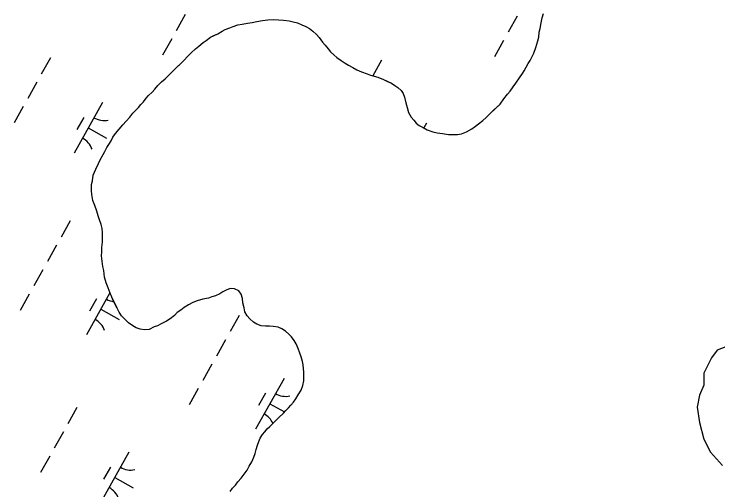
# Model space of a CAD drawing. Extents: x 3923531 to 3943530, y 207391 to 229799.
# Drawn here: x 3934408 to 3935013, y 214286 to 214695 of the extents above; entities that cross this region are included whole.
import ezdxf

# ---------------------------------------------------------------- set-up
doc = ezdxf.new("R2010")
doc.units = 0
doc.layers.add('V-TOPO-SHOR', color=7, linetype='Continuous')
doc.layers.add('V-WETL-SWMP', color=7, linetype='Continuous')

msp = doc.modelspace()

# ---------------------------------------------------------------- linework, layer by layer
at = {"layer": 'V-TOPO-SHOR'}
for points in [[(3934735.31, 214633.76), (3934737.86, 214631.95), (3934740.8, 214629.35), (3934742.55, 214626.76), (3934743.7, 214623.59), (3934744.83, 214618.83), (3934745.97, 214614.87), (3934747.11, 214610.51), (3934749.44, 214606.33), (3934751.58, 214603.74), (3934753.73, 214601.35), (3934756.28, 214599.34), (3934759.62, 214597.53), (3934763.15, 214595.51), (3934767.88, 214593.88), (3934771.62, 214593.05), (3934776.36, 214592.4), (3934781.49, 214591.55), (3934785.83, 214591.51), (3934789, 214591.47), (3934792.56, 214592.02), (3934796.73, 214593.76), (3934801.5, 214596.47), (3934804.69, 214598.81), (3934807.28, 214600.76), (3934810.87, 214603.48), (3934813.66, 214606.22), (3934817.26, 214609.54), (3934819.85, 214612.08), (3934823.25, 214615.4), (3934825.65, 214617.75), (3934829.06, 214622.26), (3934832.06, 214626.17), (3934834.27, 214628.72), (3934837.08, 214632.64), (3934839.28, 214635.78), (3934842.3, 214640.09), (3934844.91, 214643.82), (3934846.52, 214646.37), (3934849.94, 214652.66), (3934851.55, 214655.21), (3934854.59, 214661.5), (3934856.42, 214666.22), (3934857.24, 214669.18), (3934858.26, 214672.13), (3934858.89, 214675.09), (3934859.33, 214679.43), (3934860.15, 214682.58), (3934861, 214687.51), (3934861.84, 214691.65), (3934863.06, 214695.4)], [(3934483.31, 214487.33), (3934483.55, 214490.89), (3934483.59, 214494.44), (3934484.04, 214499.18), (3934484.09, 214503.92), (3934484.12, 214507.28), (3934483.77, 214510.84), (3934483.02, 214514.41), (3934481.68, 214518.37), (3934480.53, 214521.75), (3934479.19, 214525.71), (3934477.46, 214530.48), (3934475.93, 214534.84), (3934475, 214539.99), (3934474.64, 214543.55), (3934474.7, 214548.49), (3934475.53, 214551.84), (3934476.17, 214556.77), (3934478.4, 214561.89), (3934480.83, 214566.6), (3934482.25, 214569.95), (3934484.67, 214574.27), (3934486.28, 214577.02), (3934487.9, 214580.36), (3934489.5, 214582.91), (3934491.52, 214586.25), (3934493.13, 214589.2), (3934495.34, 214592.53), (3934498.35, 214596.25), (3934501.55, 214599.97), (3934504.35, 214603.1), (3934507.55, 214606.43), (3934510.15, 214609.76), (3934512.55, 214612.1), (3934514.95, 214614.65), (3934517.15, 214617.19), (3934519.35, 214619.54), (3934521.76, 214622.67), (3934523.76, 214625.02), (3934526.76, 214627.95), (3934529.16, 214630.5), (3934531.76, 214633.63), (3934534.96, 214636.76), (3934537.95, 214639.49), (3934540.75, 214642.23), (3934544.35, 214645.74), (3934548.14, 214649.46), (3934551.34, 214652.58), (3934553.93, 214655.12), (3934557.53, 214658.84), (3934560.33, 214661.58), (3934564.12, 214665.09), (3934566.91, 214667.43), (3934570.51, 214670.55), (3934573.1, 214672.3), (3934576.88, 214675.03), (3934580.46, 214676.77), (3934583.24, 214678.12), (3934587.02, 214680.25), (3934589.6, 214681.81), (3934593.57, 214683.14), (3934596.54, 214684.3), (3934600.31, 214685.64), (3934604.27, 214686.39), (3934608.63, 214687.13), (3934612.79, 214687.87), (3934616.75, 214688.62), (3934621.5, 214689.36), (3934626.25, 214689.9), (3934631, 214690.24), (3934635.34, 214690), (3934639.69, 214689.75), (3934644.62, 214689.3), (3934647.97, 214688.28), (3934651.71, 214687.45), (3934655.45, 214685.82), (3934658.79, 214684.21), (3934661.94, 214682.59), (3934664.88, 214680.38), (3934668.01, 214677.39), (3934670.15, 214674.79), (3934673.27, 214671), (3934675.42, 214668.41), (3934677.95, 214665.22), (3934680.1, 214662.43), (3934682.84, 214660.03), (3934685.38, 214657.83), (3934689.11, 214655.02), (3934692.64, 214652.81), (3934695.58, 214650.99), (3934699.31, 214648.98), (3934702.66, 214647.16), (3934706.79, 214645.34), (3934711.51, 214643.71), (3934714.46, 214642.49), (3934717.42, 214641.66), (3934720.57, 214640.84), (3934725.69, 214638.81), (3934729.02, 214637.19), (3934732.37, 214635.57), (3934735.31, 214633.76)], [(3934598.34, 214290.42), (3934600.54, 214293.16), (3934603.34, 214296.49), (3934605.75, 214299.82), (3934608.56, 214303.35), (3934610.18, 214306.69), (3934612.39, 214310.42), (3934614.02, 214314.36), (3934615.23, 214317.5), (3934616.26, 214321.05), (3934617.29, 214324.79), (3934618.31, 214327.94), (3934619.73, 214330.89), (3934621.54, 214333.84), (3934623.54, 214336.18), (3934625.75, 214338.73), (3934627.94, 214340.88), (3934630.74, 214343.81), (3934633.34, 214346.35), (3934635.54, 214348.5), (3934639.53, 214352.21), (3934641.73, 214354.56), (3934643.93, 214356.71), (3934645.93, 214359.06), (3934648.33, 214361.61), (3934650.34, 214364.55), (3934652.35, 214367.88), (3934654.77, 214372.01), (3934656.19, 214375.95), (3934657.03, 214380.09), (3934657.07, 214383.84), (3934657.11, 214387.4), (3934656.95, 214390.56), (3934656.58, 214393.73), (3934655.83, 214396.7), (3934654.69, 214400.66), (3934653.73, 214403.84), (3934652.2, 214407.81), (3934650.46, 214411.78), (3934648.71, 214414.76), (3934646.58, 214417.75), (3934644.23, 214420.14), (3934641.29, 214422.75), (3934638.35, 214424.56), (3934635.01, 214425.98), (3934630.86, 214426.62), (3934627.51, 214427.05), (3934624.15, 214426.89), (3934620.4, 214427.32), (3934616.66, 214428.75), (3934613.91, 214430.36), (3934610.78, 214433.16), (3934608.44, 214435.95), (3934606.5, 214439.33), (3934605.74, 214442.7), (3934604.8, 214447.06), (3934604.45, 214450.82), (3934603.31, 214454.59), (3934601.16, 214457.18), (3934597.43, 214459), (3934593.87, 214459.43), (3934590.3, 214457.89), (3934587.51, 214456.34), (3934584.93, 214454.79), (3934581.35, 214453.05), (3934578.18, 214452.1), (3934575.21, 214451.14), (3934570.45, 214450.2), (3934565.49, 214448.68), (3934561.72, 214447.34), (3934557.95, 214445.2), (3934554.17, 214442.88), (3934551.38, 214440.73), (3934548.39, 214438.59), (3934545.99, 214436.25), (3934542.21, 214433.32), (3934539.02, 214431.18), (3934534.65, 214429.06), (3934531.47, 214427.31), (3934528.49, 214426.36), (3934524.12, 214424.24), (3934520.36, 214423.68), (3934516.61, 214424.32), (3934513.07, 214425.54), (3934510.12, 214427.15), (3934506.6, 214429.96), (3934502.88, 214433.56), (3934500.53, 214435.76), (3934498.59, 214438.94), (3934496.65, 214442.32), (3934495.3, 214445.1), (3934493.37, 214449.08), (3934492.01, 214451.86), (3934490.67, 214455.23), (3934488.94, 214459.8), (3934487.41, 214464.16), (3934485.88, 214469.12), (3934485.15, 214474.86), (3934484.4, 214478.23), (3934483.85, 214482.78), (3934483.31, 214487.33)], [(3935019.68, 214409.24), (3935012.14, 214406.41), (3935007.42, 214399.81), (3935000.83, 214386.62), (3935000.83, 214376.25), (3934997.06, 214367.77), (3934995.17, 214357.4), (3934997.06, 214344.2), (3935000.83, 214330.07), (3935006.48, 214318.76), (3935016.85, 214307.45)], [(3934593.93, 214284.93), (3934595.94, 214287.87), (3934598.34, 214290.42)]]:
    msp.add_lwpolyline(points, dxfattribs=at)
at = {"layer": 'V-WETL-SWMP'}
for p, q in [((3934555.3, 214694.55), (3934547.49, 214680.59)), ((3934840.49, 214693.3), (3934832.69, 214679.33)), ((3934861.83, 214691.65), (3934863.06, 214695.4)), ((3934600.31, 214685.64), (3934604.27, 214686.39)), ((3934604.27, 214686.39), (3934608.63, 214687.13)), ((3934608.63, 214687.13), (3934612.79, 214687.87)), ((3934612.79, 214687.87), (3934616.75, 214688.62)), ((3934616.75, 214688.62), (3934621.5, 214689.36)), ((3934621.5, 214689.36), (3934626.25, 214689.9)), ((3934626.25, 214689.9), (3934631, 214690.24)), ((3934631, 214690.24), (3934639.69, 214689.75)), ((3934639.69, 214689.75), (3934644.62, 214689.3)), ((3934644.62, 214689.3), (3934647.97, 214688.28)), ((3934647.97, 214688.28), (3934651.72, 214687.45)), ((3934651.72, 214687.45), (3934655.45, 214685.82)), ((3934860.15, 214682.58), (3934861, 214687.51)), ((3934861, 214687.51), (3934861.83, 214691.65)), ((3934583.24, 214678.12), (3934587.02, 214680.25)), ((3934587.02, 214680.25), (3934589.6, 214681.8)), ((3934589.6, 214681.8), (3934593.57, 214683.14)), ((3934593.57, 214683.14), (3934596.54, 214684.3)), ((3934596.54, 214684.3), (3934600.31, 214685.64)), ((3934655.45, 214685.82), (3934658.79, 214684.21)), ((3934658.79, 214684.21), (3934661.94, 214682.59)), ((3934661.94, 214682.59), (3934664.88, 214680.38)), ((3934664.88, 214680.38), (3934668.01, 214677.39)), ((3934859.33, 214679.43), (3934860.15, 214682.58)), ((3934573.09, 214672.3), (3934576.88, 214675.03)), ((3934576.88, 214675.03), (3934583.24, 214678.12)), ((3934668.01, 214677.39), (3934670.15, 214674.79)), ((3934670.15, 214674.79), (3934673.27, 214671)), ((3934858.26, 214672.13), (3934858.89, 214675.09)), ((3934858.89, 214675.09), (3934859.33, 214679.43)), ((3934543.59, 214673.6), (3934535.79, 214659.63)), ((3934566.91, 214667.43), (3934570.5, 214670.55)), ((3934570.5, 214670.55), (3934573.09, 214672.3)), ((3934673.27, 214671), (3934675.42, 214668.41)), ((3934675.42, 214668.41), (3934677.95, 214665.22)), ((3934828.79, 214672.35), (3934820.98, 214658.38)), ((3934856.42, 214666.22), (3934857.24, 214669.18)), ((3934857.24, 214669.18), (3934858.26, 214672.13)), ((3934560.33, 214661.58), (3934564.12, 214665.09)), ((3934564.12, 214665.09), (3934566.91, 214667.43)), ((3934677.95, 214665.22), (3934680.1, 214662.43)), ((3934680.1, 214662.43), (3934682.84, 214660.03)), ((3934854.59, 214661.5), (3934856.42, 214666.22)), ((3934439.38, 214657.42), (3934431.57, 214643.45)), ((3934553.93, 214655.12), (3934557.53, 214658.84)), ((3934557.53, 214658.84), (3934560.33, 214661.58)), ((3934682.84, 214660.03), (3934685.38, 214657.83)), ((3934685.38, 214657.83), (3934689.1, 214655.02)), ((3934851.55, 214655.21), (3934854.59, 214661.5)), ((3934544.34, 214645.74), (3934553.93, 214655.12)), ((3934689.1, 214655.02), (3934692.64, 214652.81)), ((3934692.64, 214652.81), (3934695.58, 214651)), ((3934695.58, 214651), (3934699.31, 214648.98)), ((3934723.92, 214655.33), (3934716.44, 214641.94)), ((3934846.52, 214646.37), (3934849.94, 214652.66)), ((3934849.94, 214652.66), (3934851.55, 214655.21)), ((3934537.95, 214639.49), (3934544.34, 214645.74)), ((3934699.31, 214648.98), (3934702.66, 214647.16)), ((3934702.66, 214647.16), (3934706.79, 214645.34)), ((3934706.79, 214645.34), (3934711.51, 214643.71)), ((3934711.51, 214643.71), (3934714.46, 214642.49)), ((3934842.3, 214640.09), (3934844.91, 214643.82)), ((3934844.91, 214643.82), (3934846.52, 214646.37)), ((3934534.96, 214636.76), (3934537.95, 214639.49)), ((3934714.46, 214642.49), (3934717.42, 214641.66)), ((3934717.42, 214641.66), (3934720.57, 214640.84)), ((3934720.57, 214640.84), (3934725.69, 214638.81)), ((3934725.69, 214638.81), (3934732.37, 214635.57)), ((3934839.28, 214635.78), (3934842.3, 214640.09)), ((3934427.67, 214636.47), (3934419.87, 214622.5)), ((3934529.16, 214630.5), (3934531.76, 214633.63)), ((3934531.76, 214633.63), (3934534.96, 214636.76)), ((3934732.37, 214635.57), (3934735.31, 214633.76)), ((3934735.31, 214633.76), (3934737.86, 214631.95)), ((3934737.86, 214631.95), (3934740.8, 214629.35)), ((3934834.27, 214628.72), (3934837.08, 214632.64)), ((3934837.08, 214632.64), (3934839.28, 214635.78)), ((3934523.76, 214625.02), (3934526.76, 214627.95)), ((3934526.76, 214627.95), (3934529.16, 214630.5)), ((3934740.8, 214629.35), (3934742.55, 214626.76)), ((3934742.55, 214626.76), (3934743.7, 214623.59)), ((3934829.06, 214622.25), (3934832.06, 214626.17)), ((3934832.06, 214626.17), (3934834.27, 214628.72)), ((3934517.15, 214617.19), (3934519.35, 214619.54)), ((3934519.35, 214619.54), (3934521.76, 214622.67)), ((3934521.76, 214622.67), (3934523.76, 214625.02)), ((3934743.7, 214623.59), (3934744.83, 214618.83)), ((3934825.65, 214617.75), (3934829.06, 214622.25)), ((3934415.97, 214615.51), (3934408.16, 214601.55)), ((3934484.06, 214619.05), (3934459.67, 214575.4)), ((3934512.55, 214612.1), (3934514.95, 214614.65)), ((3934514.95, 214614.65), (3934517.15, 214617.19)), ((3934744.83, 214618.83), (3934745.97, 214614.87)), ((3934745.97, 214614.87), (3934747.11, 214610.51)), ((3934817.26, 214609.54), (3934825.65, 214617.75)), ((3934507.55, 214606.43), (3934510.15, 214609.76)), ((3934510.15, 214609.76), (3934512.55, 214612.1)), ((3934747.11, 214610.51), (3934749.44, 214606.33)), ((3934813.66, 214606.22), (3934817.26, 214609.54)), ((3934468.05, 214606.23), (3934462.2, 214595.75)), ((3934501.55, 214599.97), (3934504.35, 214603.1)), ((3934504.35, 214603.1), (3934507.55, 214606.43)), ((3934749.44, 214606.33), (3934751.58, 214603.74)), ((3934751.58, 214603.74), (3934753.73, 214601.34)), ((3934753.73, 214601.34), (3934756.28, 214599.34)), ((3934807.28, 214600.76), (3934810.87, 214603.48)), ((3934810.87, 214603.48), (3934813.66, 214606.22)), ((3934471.86, 214597.23), (3934487.58, 214588.45)), ((3934495.34, 214592.53), (3934498.35, 214596.25)), ((3934498.35, 214596.25), (3934501.55, 214599.97)), ((3934756.28, 214599.34), (3934759.62, 214597.53)), ((3934759.62, 214597.53), (3934763.15, 214595.51)), ((3934762.47, 214601.24), (3934760.21, 214597.19)), ((3934763.15, 214595.51), (3934767.88, 214593.88)), ((3934796.73, 214593.76), (3934801.5, 214596.47)), ((3934801.5, 214596.47), (3934804.69, 214598.81)), ((3934804.69, 214598.81), (3934807.28, 214600.76)), ((3934491.52, 214586.25), (3934493.13, 214589.19)), ((3934493.13, 214589.19), (3934495.34, 214592.53)), ((3934767.88, 214593.88), (3934771.62, 214593.05)), ((3934771.62, 214593.05), (3934776.36, 214592.4)), ((3934776.36, 214592.4), (3934781.49, 214591.55)), ((3934781.49, 214591.55), (3934789, 214591.47)), ((3934789, 214591.47), (3934792.56, 214592.02)), ((3934792.56, 214592.02), (3934796.73, 214593.76)), ((3934489.5, 214582.91), (3934491.52, 214586.25)), ((3934486.28, 214577.02), (3934487.9, 214580.36)), ((3934487.9, 214580.36), (3934489.5, 214582.91)), ((3934482.25, 214569.95), (3934484.67, 214574.27)), ((3934484.67, 214574.27), (3934486.28, 214577.02)), ((3934478.4, 214561.89), (3934480.83, 214566.6)), ((3934480.83, 214566.6), (3934482.25, 214569.95)), ((3934476.17, 214556.77), (3934478.4, 214561.89)), ((3934475.53, 214551.84), (3934476.17, 214556.77)), ((3934474.64, 214543.55), (3934474.7, 214548.49)), ((3934474.7, 214548.49), (3934475.53, 214551.84)), ((3934475, 214539.99), (3934474.64, 214543.55)), ((3934475.93, 214534.84), (3934475, 214539.99)), ((3934477.46, 214530.48), (3934475.93, 214534.84)), ((3934479.19, 214525.71), (3934477.46, 214530.48)), ((3934480.53, 214521.75), (3934479.19, 214525.71)), ((3934456.31, 214517.37), (3934448.51, 214503.41)), ((3934481.68, 214518.37), (3934480.53, 214521.75)), ((3934483.02, 214514.41), (3934481.68, 214518.37)), ((3934483.77, 214510.84), (3934483.02, 214514.41)), ((3934484.13, 214507.28), (3934483.77, 214510.84)), ((3934484.04, 214499.18), (3934484.13, 214507.28)), ((3934483.59, 214494.44), (3934484.04, 214499.18)), ((3934444.61, 214496.42), (3934436.81, 214482.45)), ((3934483.55, 214490.88), (3934483.59, 214494.44)), ((3934483.31, 214487.33), (3934483.55, 214490.88)), ((3934484.4, 214478.23), (3934483.31, 214487.33)), ((3934432.9, 214475.47), (3934425.1, 214461.5)), ((3934485.15, 214474.86), (3934484.4, 214478.23)), ((3934485.88, 214469.12), (3934485.15, 214474.86)), ((3934487.41, 214464.16), (3934485.88, 214469.12)), ((3934488.94, 214459.8), (3934487.41, 214464.16)), ((3934490.67, 214455.23), (3934488.94, 214459.8)), ((3934587.52, 214456.34), (3934584.93, 214454.79)), ((3934590.3, 214457.89), (3934587.52, 214456.34)), ((3934593.87, 214459.43), (3934590.3, 214457.89)), ((3934597.43, 214459), (3934593.87, 214459.43)), ((3934601.16, 214457.18), (3934597.43, 214459)), ((3934603.31, 214454.59), (3934601.16, 214457.18)), ((3934421.2, 214454.52), (3934413.4, 214440.55)), ((3934490.55, 214455.55), (3934470.48, 214419.63)), ((3934478.86, 214450.46), (3934473.01, 214439.98)), ((3934492.01, 214451.86), (3934490.67, 214455.23)), ((3934496.65, 214442.32), (3934492.01, 214451.86)), ((3934570.45, 214450.2), (3934565.49, 214448.68)), ((3934575.21, 214451.14), (3934570.45, 214450.2)), ((3934578.18, 214452.1), (3934575.21, 214451.14)), ((3934581.35, 214453.05), (3934578.18, 214452.1)), ((3934584.93, 214454.79), (3934581.35, 214453.05)), ((3934604.45, 214450.82), (3934603.31, 214454.59)), ((3934604.8, 214447.06), (3934604.45, 214450.82)), ((3934557.95, 214445.2), (3934554.17, 214442.87)), ((3934561.73, 214447.34), (3934557.95, 214445.2)), ((3934565.49, 214448.68), (3934561.73, 214447.34)), ((3934605.74, 214442.7), (3934604.8, 214447.06)), ((3934482.67, 214441.46), (3934498.39, 214432.68)), ((3934498.59, 214438.94), (3934496.65, 214442.32)), ((3934500.53, 214435.76), (3934498.59, 214438.94)), ((3934548.39, 214438.59), (3934545.99, 214436.25)), ((3934551.38, 214440.73), (3934548.39, 214438.59)), ((3934554.17, 214442.87), (3934551.38, 214440.73)), ((3934606.5, 214439.33), (3934605.74, 214442.7)), ((3934608.44, 214435.95), (3934606.5, 214439.33)), ((3934502.88, 214433.56), (3934500.53, 214435.76)), ((3934506.6, 214429.96), (3934502.88, 214433.56)), ((3934542.2, 214433.32), (3934539.02, 214431.18)), ((3934545.99, 214436.25), (3934542.2, 214433.32)), ((3934601.53, 214436.25), (3934593.73, 214422.28)), ((3934610.78, 214433.16), (3934608.44, 214435.95)), ((3934613.91, 214430.36), (3934610.78, 214433.16)), ((3934510.12, 214427.15), (3934506.6, 214429.96)), ((3934513.07, 214425.54), (3934510.12, 214427.15)), ((3934528.49, 214426.36), (3934524.12, 214424.23)), ((3934531.47, 214427.31), (3934528.49, 214426.36)), ((3934534.65, 214429.06), (3934531.47, 214427.31)), ((3934539.02, 214431.18), (3934534.65, 214429.06)), ((3934616.66, 214428.75), (3934613.91, 214430.36)), ((3934620.4, 214427.32), (3934616.66, 214428.75)), ((3934624.15, 214426.89), (3934620.4, 214427.32)), ((3934627.51, 214427.05), (3934624.15, 214426.89)), ((3934630.86, 214426.62), (3934627.51, 214427.05)), ((3934635, 214425.98), (3934630.86, 214426.62)), ((3934638.35, 214424.56), (3934635, 214425.98)), ((3934516.61, 214424.32), (3934513.07, 214425.54)), ((3934520.36, 214423.68), (3934516.61, 214424.32)), ((3934524.12, 214424.23), (3934520.36, 214423.68)), ((3934641.29, 214422.75), (3934638.35, 214424.56)), ((3934644.23, 214420.14), (3934641.29, 214422.75)), ((3934646.57, 214417.75), (3934644.23, 214420.14)), ((3934589.82, 214415.3), (3934582.02, 214401.33)), ((3934648.71, 214414.76), (3934646.57, 214417.75)), ((3934650.46, 214411.78), (3934648.71, 214414.76)), ((3934652.2, 214407.8), (3934650.46, 214411.78)), ((3934653.73, 214403.84), (3934652.2, 214407.8)), ((3934654.69, 214400.66), (3934653.73, 214403.84)), ((3934655.83, 214396.7), (3934654.69, 214400.66)), ((3934656.59, 214393.72), (3934655.83, 214396.7)), ((3934578.12, 214394.34), (3934570.32, 214380.38)), ((3934656.95, 214390.56), (3934656.59, 214393.72)), ((3934657.11, 214387.4), (3934656.95, 214390.56)), ((3934657.03, 214380.08), (3934657.11, 214387.4)), ((3934640.08, 214382.16), (3934615.69, 214338.51)), ((3934656.19, 214375.94), (3934657.03, 214380.08)), ((3934566.41, 214373.39), (3934558.61, 214359.42)), ((3934652.35, 214367.88), (3934654.77, 214372.01)), ((3934654.77, 214372.01), (3934656.19, 214375.94)), ((3934624.08, 214369.33), (3934618.22, 214358.86)), ((3934650.34, 214364.55), (3934652.35, 214367.88)), ((3934627.89, 214360.33), (3934640.52, 214353.27)), ((3934645.93, 214359.06), (3934648.33, 214361.6)), ((3934648.33, 214361.6), (3934650.34, 214364.55)), ((3934462.2, 214357.21), (3934454.4, 214343.24)), ((3934639.53, 214352.21), (3934641.73, 214354.56)), ((3934641.73, 214354.56), (3934643.93, 214356.71)), ((3934643.93, 214356.71), (3934645.93, 214359.06)), ((3934630.74, 214343.81), (3934635.54, 214348.5)), ((3934635.54, 214348.5), (3934639.53, 214352.21)), ((3934627.94, 214340.88), (3934630.74, 214343.81)), ((3934450.49, 214336.26), (3934442.69, 214322.29)), ((3934621.54, 214333.84), (3934623.54, 214336.19)), ((3934623.54, 214336.19), (3934625.75, 214338.73)), ((3934625.75, 214338.73), (3934627.94, 214340.88)), ((3934618.31, 214327.94), (3934619.73, 214330.89)), ((3934619.73, 214330.89), (3934621.54, 214333.84)), ((3934616.26, 214321.05), (3934617.29, 214324.79)), ((3934617.29, 214324.79), (3934618.31, 214327.94)), ((3934506.88, 214318.84), (3934482.49, 214275.19)), ((3934614.02, 214314.36), (3934615.23, 214317.5)), ((3934615.23, 214317.5), (3934616.26, 214321.05)), ((3934438.79, 214315.31), (3934430.99, 214301.34)), ((3934612.39, 214310.42), (3934614.02, 214314.36)), ((3934490.88, 214306.02), (3934485.02, 214295.54)), ((3934608.56, 214303.35), (3934610.18, 214306.69)), ((3934610.18, 214306.69), (3934612.39, 214310.42)), ((3934603.34, 214296.49), (3934605.75, 214299.82)), ((3934605.75, 214299.82), (3934608.56, 214303.35)), ((3934494.68, 214297.02), (3934510.4, 214288.24)), ((3934598.34, 214290.42), (3934600.54, 214293.16)), ((3934600.54, 214293.16), (3934603.34, 214296.49)), ((3934593.93, 214284.93), (3934595.94, 214287.87)), ((3934595.94, 214287.87), (3934598.34, 214290.42))]:
    msp.add_line(p, q, dxfattribs=at)
for centre, start, end in [((3934485.54, 214621.22), 240.03808, 281.58174), ((3934458.6, 214573), 20.03808, 61.58174), ((3934496.35, 214465.45), 240.03808, 261.97203), ((3934469.41, 214417.23), 20.03808, 61.58174), ((3934641.56, 214384.33), 240.03808, 281.58174), ((3934614.62, 214336.1), 25.26327, 61.58174), ((3934508.36, 214321.02), 240.03808, 281.58174), ((3934481.42, 214272.79), 20.03808, 61.58174)]:
    msp.add_arc(centre, 17.62, start, end, dxfattribs=at)

doc.saveas('drawing.dxf')
